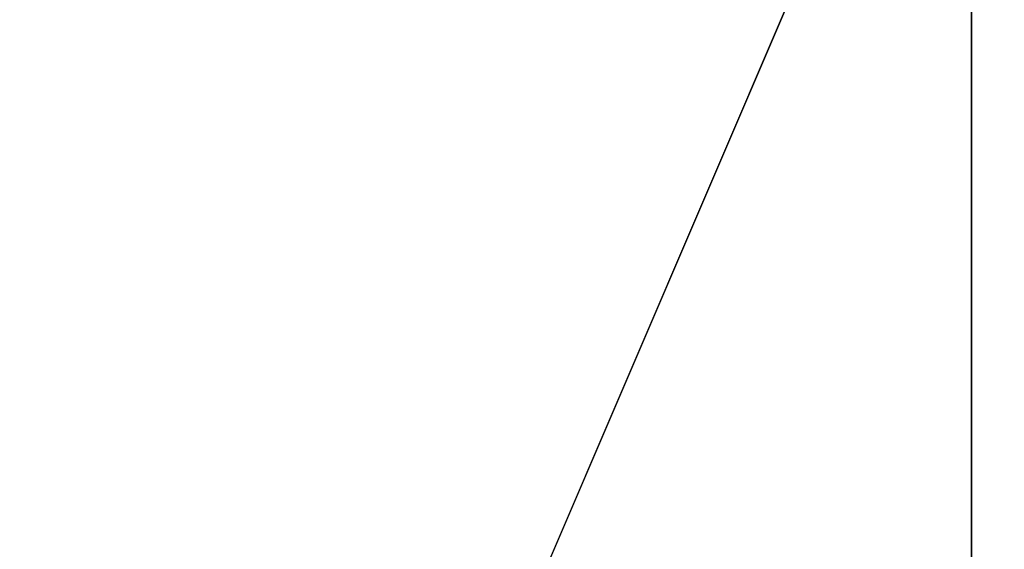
# Model space of a CAD drawing. Header units: millimetres. Extents: x -125 to 171, y -35 to 1363.
# Tile 861 of 1056: x -52.13173 to -52.130979, y 1225.699256 to 1225.69966. Entities that reach past the tile are written whole.
import ezdxf

# ---------------------------------------------------------------- set-up
doc = ezdxf.new("R2010")
doc.units = ezdxf.units.MM
doc.header["$LTSCALE"] = 65.185185
for name, color, linetype in [('2678', 7, 'CONTINUOUS'), ('2679', 7, 'CONTINUOUS'), ('2680', 7, 'CONTINUOUS'), ('2681', 7, 'CONTINUOUS')]:
    doc.layers.add(name, color=color, linetype=linetype)

msp = doc.modelspace()

# ---------------------------------------------------------------- linework, layer by layer
at = {"layer": '2678', "linetype": 'CONTINUOUS'}
for points in [[(-52.21239951, 1223.2, 294.51225568), (-52.0297879, 1223.2, 294.17593849), (-52.21239951, 1225.7, 294.51225568), (-52.21239951, 1223.2, 294.51225568)], [(-52.21239951, 1225.7, 294.51225568), (-52.0297879, 1223.2, 294.17593849), (-52.02979841, 1225.7, 294.17594735), (-52.21239951, 1225.7, 294.51225568)]]:
    msp.add_3dface(points, dxfattribs=at)
at = {"layer": '2679', "linetype": 'CONTINUOUS'}
for points in [[(-52.10370268, 1223.2, 294.87919062), (-52.21239951, 1223.2, 294.51225568), (-52.10371113, 1225.7, 294.87917976), (-52.10370268, 1223.2, 294.87919062)], [(-52.21239951, 1223.2, 294.51225568), (-52.21239951, 1225.7, 294.51225568), (-52.10371113, 1225.7, 294.87917976), (-52.21239951, 1223.2, 294.51225568)]]:
    msp.add_3dface(points, dxfattribs=at)
at = {"layer": '2680', "linetype": 'CONTINUOUS'}
for points in [[(-51.29927349, 1225.7, 296.52080625), (-52.52865076, 1225.7, 296.3915935), (-51.29932368, 1223.2, 296.52081692), (-51.29927349, 1225.7, 296.52080625)], [(-52.52865076, 1225.7, 296.3915935), (-52.5286039, 1223.2, 296.39161436), (-51.29932368, 1223.2, 296.52081692), (-52.52865076, 1225.7, 296.3915935)]]:
    msp.add_3dface(points, dxfattribs=at)
at = {"layer": '2681', "linetype": 'CONTINUOUS'}
for points in [[(-53.20141394, 1225.7, 293.22624285), (-52.13100363, 1225.7, 292.60823357), (-53.20141587, 1223.2, 293.22624499), (-53.20141394, 1225.7, 293.22624285)], [(-52.13100363, 1225.7, 292.60823357), (-52.13095344, 1223.2, 292.6082229), (-53.20141587, 1223.2, 293.22624499), (-52.13100363, 1225.7, 292.60823357)], [(-52.13100363, 1225.7, 292.60823357), (-50.90162636, 1225.7, 292.73744632), (-52.13095344, 1223.2, 292.6082229), (-52.13100363, 1225.7, 292.60823357)]]:
    msp.add_3dface(points, dxfattribs=at)

doc.saveas('drawing.dxf')
